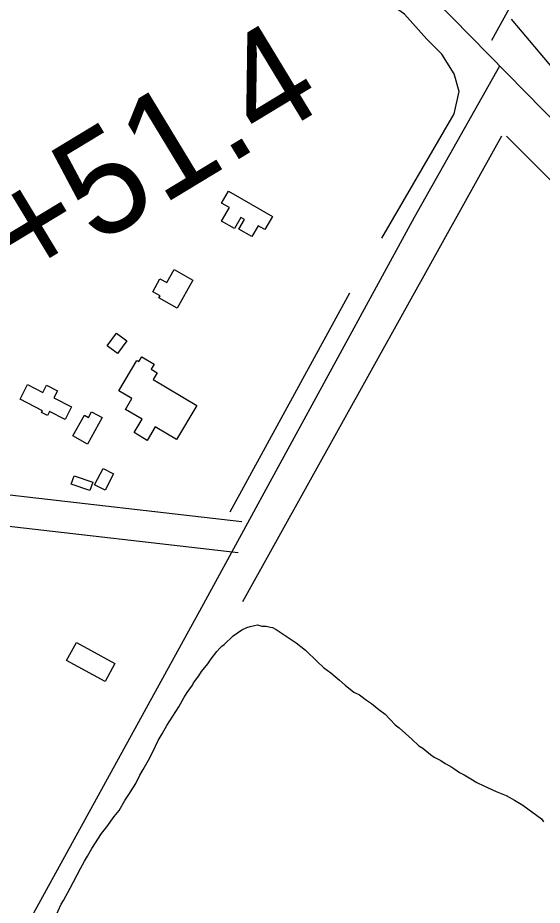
# Model space of a CAD drawing. Extents: x 3263578 to 3301413, y 764927 to 798602.
# Drawn here: x 3277629 to 3278134, y 782923 to 783777 of the extents above; entities that cross this region are included whole.
import ezdxf

# ---------------------------------------------------------------- set-up
doc = ezdxf.new("R2010")
doc.units = 0
for name, color, linetype in [('V-BLDG-OTLN', 7, 'Continuous'), ('V-ROAD-CNTR', 7, 'Continuous'), ('V-SITE-VEGE', 7, 'Continuous'), ('V-SURV-IDEN', 7, 'Continuous'), ('V-TOPO-SHOR', 7, 'Continuous')]:
    doc.layers.add(name, color=color, linetype=linetype)

msp = doc.modelspace()

# ---------------------------------------------------------------- linework, layer by layer
at = {"layer": 'V-BLDG-OTLN'}
for points in [[(3277874.23, 783585.84), (3277866.89, 783573.08), (3277860.27, 783576.88), (3277854.27, 783566.45), (3277841.94, 783573.55), (3277847.28, 783582.83), (3277843.89, 783584.78), (3277837.73, 783574.07), (3277825.26, 783581.24), (3277832.74, 783594.25), (3277825.14, 783598.62), (3277831.82, 783610.23)], [(3277797.74, 783524.43), (3277782.6, 783497.46), (3277764.99, 783507.35), (3277766.12, 783509.37), (3277759.02, 783513.35), (3277766.03, 783525.85), (3277772.61, 783522.16), (3277779.6, 783534.61)], [(3277734.24, 783465.96), (3277725.12, 783453.88), (3277715.22, 783461.35), (3277724.34, 783473.44)], [(3277801.43, 783403.83), (3277781.83, 783371.05), (3277761.42, 783383.25), (3277753.69, 783370.32), (3277741.27, 783377.74), (3277748.95, 783390.58), (3277732.9, 783400.19), (3277739.07, 783410.51), (3277726.31, 783418.14), (3277743.75, 783447.31), (3277745.66, 783446.16), (3277748.45, 783450.82), (3277760.36, 783443.7), (3277757.41, 783438.77), (3277763.41, 783435.18), (3277759.61, 783428.84)], [(3277680.96, 783402.53), (3277674.76, 783390.35), (3277659.68, 783398.03), (3277657.77, 783394.28), (3277652.13, 783397.16), (3277653, 783398.87), (3277631.49, 783409.82), (3277638.71, 783424), (3277653.51, 783416.47), (3277657.01, 783423.36), (3277667.49, 783418.03), (3277664, 783411.17)], [(3277710.54, 783392.18), (3277696.48, 783366.77), (3277682.37, 783374.58), (3277693.4, 783394.52), (3277697.19, 783392.42), (3277700.22, 783397.89)], [(3277711.25, 783343.39), (3277721.46, 783338.11), (3277713.31, 783322.35), (3277703.1, 783327.63)], [(3277683.55, 783336.33), (3277701.34, 783330.26), (3277698.55, 783322.07), (3277680.76, 783328.15)], [(3277722.65, 783155.64), (3277713.23, 783138.4), (3277676.19, 783158.63), (3277685.61, 783175.88)]]:
    msp.add_lwpolyline(points, close=True, dxfattribs=at)
at = {"layer": 'V-ROAD-CNTR'}
for points in [[(3278169.78, 783652.24), (3278029.49, 783795.32), (3277766.49, 784006.5), (3277357.03, 784332.24), (3277009.55, 784613.01), (3276870.58, 784722.31)], [(3278007.76, 784003.83), (3278007.1, 783999.81), (3278014, 783975.73), (3278024.61, 783955.61), (3278037.96, 783931.51), (3278048.88, 783911.8), (3278062.55, 783891.63), (3278075.53, 783872.53), (3278096.89, 783851.37), (3278105.69, 783835.48), (3278111.24, 783815.3), (3278108.57, 783798.23), (3278084.65, 783755.18)], [(3276268.49, 780674.1), (3276360.23, 780808.2), (3276479.56, 780984.68), (3276607.76, 781176.06), (3276833.03, 781541.85), (3276941.77, 781723.02), (3277282.42, 782287.36), (3277428.43, 782530.53), (3277546.27, 782736.99), (3277806.34, 783209.92), (3278010.65, 783585.22), (3278092.73, 783730.82)], [(3277844.61, 783291.99), (3277610.18, 783318.9)], [(3277841.19, 783262.18), (3277606.76, 783289.09)]]:
    msp.add_lwpolyline(points, dxfattribs=at)
at = {"layer": 'V-SITE-VEGE'}
for points in [[(3277811.99, 783155.44), (3277815.27, 783160.21), (3277820.73, 783167.1), (3277823.45, 783170.27), (3277825.63, 783172.38), (3277827.8, 783173.96), (3277836.49, 783182.4), (3277844.61, 783188.17), (3277849.46, 783190.24), (3277852.69, 783191.26), (3277856.99, 783192.27), (3277859.67, 783192.76), (3277863.94, 783191.63), (3277868.23, 783191.57), (3277871.96, 783190.44), (3277874.1, 783190.41), (3277877.82, 783188.21), (3277896.91, 783175.61), (3277905.91, 783168.51), (3277917, 783157.64), (3277923.33, 783151.65), (3277930.23, 783146.73), (3277938.69, 783139.64), (3277943.97, 783134.74), (3277952.44, 783128.19), (3277957.76, 783125.43), (3277964.65, 783120.51), (3277969.42, 783117.23), (3277976.29, 783111.23), (3277982.66, 783106.86), (3277992.14, 783096.54), (3277995.85, 783093.81), (3278008.01, 783082.91), (3278014.88, 783076.39), (3278018.59, 783074.19), (3278026, 783068.19), (3278029.71, 783065.45), (3278036.09, 783062.15), (3278040.33, 783059.4), (3278045.65, 783056.65), (3278049.35, 783053.92), (3278054.13, 783050.63), (3278058.38, 783048.43), (3278064.75, 783044.58)], [(3277665.37, 782911.25), (3277670.92, 782924.02), (3277673.12, 782927.74), (3277679.71, 782939.42), (3277689.64, 782958.55), (3277693.49, 782965.46), (3277696.24, 782970.24), (3277700.64, 782977.67), (3277709.95, 782991.99), (3277714.87, 782998.35), (3277721.98, 783008.42), (3277726.89, 783014.24), (3277732.38, 783023.8), (3277736.22, 783029.63), (3277742.8, 783040.25), (3277746.67, 783048.22), (3277749.96, 783053.53), (3277754.91, 783062.56), (3277758.77, 783070), (3277764.3, 783081.7), (3277768.15, 783088.07), (3277772.55, 783096.04), (3277784.06, 783114.08), (3277789.01, 783122.58), (3277792.3, 783127.89), (3277797.22, 783134.77), (3277798.33, 783136.9), (3277803.25, 783143.79), (3277805.99, 783148.03), (3277811.99, 783155.44)], [(3278064.75, 783044.58), (3278070.59, 783041.28), (3278077.5, 783037.97), (3278089.21, 783032.44), (3278098.79, 783028.55), (3278106.76, 783024.14), (3278114.72, 783019.21), (3278132.73, 783006.08), (3278134.83, 783003.38)]]:
    msp.add_lwpolyline(points, dxfattribs=at)
at = {"layer": 'V-TOPO-SHOR'}
for p, q in [((3278094.48, 783662.97), (3277845.25, 783214.94)), ((3277948.31, 783512.04), (3277833.28, 783301.2))]:
    msp.add_line(p, q, dxfattribs=at)
for points in [[(3277979.46, 783564.75), (3278048.95, 783684.54), (3278053.75, 783706.11), (3278048.96, 783722.88), (3278036.98, 783742.05), (3278022.6, 783756.42), (3278001.04, 783780.39), (3277984.27, 783792.37)], [(3278647.92, 783269.98), (3278439.48, 783430.53), (3278353.23, 783502.42), (3278257.4, 783593.48), (3278104.07, 783775.59)], [(3279261.25, 782754.79), (3278870.73, 783027.96), (3278640.72, 783198.1), (3278417.91, 783373.03), (3278266.97, 783495.24), (3278099.27, 783662.97)]]:
    msp.add_lwpolyline(points, dxfattribs=at)

# ---------------------------------------------------------------- texts
at = {"layer": 'V-SURV-IDEN'}
msp.add_text('2560+51.4', height=100, rotation=31.20505, dxfattribs=at).set_placement((3277382.95, 783362.96))

doc.saveas('drawing.dxf')
